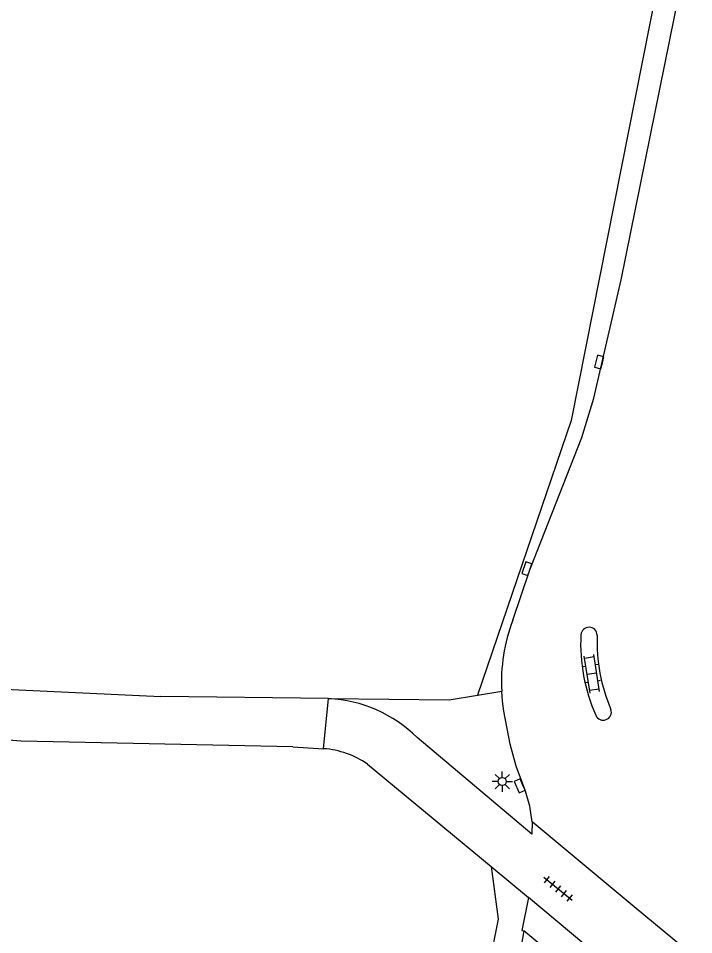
# Model space of a CAD drawing. Extents: x 131000 to 133014, y 396499 to 399001.
# Drawn here: x 131112.1 to 131153.7, y 397731.4 to 397787.8 of the extents above; entities that cross this region are included whole.
import ezdxf

# ---------------------------------------------------------------- set-up
doc = ezdxf.new("R2010")
doc.units = 0
for name, color, linetype in [('gg-knt-verharding', 7, 'Continuous'), ('gt-grn-groengrens', 7, 'Continuous'), ('gt-symb-klinker verharding', 7, 'Continuous'), ('gt-symb-kolk', 7, 'Continuous'), ('gt-symb-lichtmast', 7, 'Continuous'), ('gt-symb-tegel verharding', 7, 'Continuous')]:
    doc.layers.add(name, color=color, linetype=linetype)

# ---------------------------------------------------------------- blocks, each defined once
blk = doc.blocks.new('gt0-KL1')
at = {"layer": 'gt-symb-klinker verharding'}
for p, q in [((-1.15, 0.3), (1.15, 0.3)), ((-1, -0.3), (-1, 0.3)), ((-0.5, 0.3), (-0.5, 0.45)), ((0, -0.3), (0, 0.3)), ((0.5, 0.3), (0.5, 0.45)), ((1, -0.3), (1, 0.3)), ((-1.15, -0.3), (1.15, -0.3)), ((-0.5, -0.45), (-0.5, -0.3)), ((0.5, -0.45), (0.5, -0.3))]:
    blk.add_line(p, q, dxfattribs=at)
blk = doc.blocks.new('gt0-TEG1')
at = {"layer": 'gt-symb-tegel verharding'}
for p, q in [((-1.125, 0), (1.125, 0)), ((-0.9, -0.25), (-0.9, 0.25)), ((-0.45, -0.25), (-0.45, 0.25)), ((0, -0.25), (0, 0.25)), ((0.45, -0.25), (0.45, 0.25)), ((0.9, -0.25), (0.9, 0.25))]:
    blk.add_line(p, q, dxfattribs=at)
blk = doc.blocks.new('gt0-KOLK')
at = {"layer": 'gt-symb-kolk'}
blk.add_lwpolyline([(0, 0), (0.375, 0), (0.375, 0.4), (-0.375, 0.4), (-0.375, 0), (0, 0)], dxfattribs=at)
blk = doc.blocks.new('gt0-LMAST')
at = {"layer": 'gt-symb-lichtmast'}
for p, q in [((-0.005, 0.246), (-0.005, 0.621)), ((-0.182, 0.173), (-0.447, 0.438)), ((0.172, 0.173), (0.437, 0.438)), ((-0.255, -0.004), (-0.63, -0.004)), ((-0.182, -0.181), (-0.447, -0.446)), ((-0.005, -0.254), (-0.005, -0.629)), ((0.437, -0.446), (0.172, -0.181)), ((0.245, -0.004), (0.62, -0.004))]:
    blk.add_line(p, q, dxfattribs=at)
blk.add_circle((-0.005, -0.004), 0.25, dxfattribs=at)

msp = doc.modelspace()

# ---------------------------------------------------------------- linework, layer by layer
at = {"layer": 'gg-knt-verharding'}
for p, q in [((131105.442, 397746.781), (131120.881, 397746.05)), ((131131.215, 397745.916), (131120.881, 397746.05)), ((131130.904, 397742.84), (131131.215, 397745.916)), ((131129.021, 397742.96), (131130.904, 397742.84)), ((131133.606, 397741.889), (131141.213, 397735.59)), ((131150.142, 397733.007), (131143.739, 397738.334)), ((131141.213, 397735.59), (131143.52, 397733.68)), ((131150.348, 397727.99), (131143.52, 397733.68)), ((131153.572, 397730.153), (131150.142, 397733.007)), ((131143.217, 397731.635), (131139.243, 397708.696)), ((131149.591, 397726.373), (131143.217, 397731.635))]:
    msp.add_line(p, q, dxfattribs=at)
for points in [[(131142.541, 397750.738), (131143.601, 397753.849), (131146.782, 397761.987), (131147.527, 397764.395), (131149.203, 397771.684), (131153.993, 397795.258), (131160.3, 397827.001), (131166.027, 397857.97)], [(131143.739, 397738.334), (131143.601, 397739.298), (131143.326, 397740.233), (131142.76, 397741.763), (131142.387, 397743.11), (131142.001, 397745.138), (131141.913, 397745.755), (131141.862, 397746.372)], [(131129.021, 397742.96), (131112.291, 397743.3), (131104.051, 397743.956)], [(131143.739, 397738.334), (131143.724, 397737.577), (131136.66, 397743.521)], [(131143.52, 397733.68), (131143.102, 397731.65), (131143.217, 397731.635)]]:
    msp.add_lwpolyline(points, dxfattribs=at)
for centre, radius, start, end in [((131152.505, 397746.953), 10.659, 159.1976, 183.1228), ((131147.234, 397749.804), 0.504, 2.0365, 175.1164), ((131157.76, 397749.317), 11.041, 177.2461, 203.6301), ((131157.973, 397749.354), 10.245, 177.3809, 203.6254), ((131130.816, 397737.623), 8.303, 45.2671, 87.248), ((131148.105, 397745.096), 0.504, 204.037, 17.5148), ((131130.506, 397737.394), 5.46, 55.4039, 85.8159)]:
    msp.add_arc(centre, radius, start, end, dxfattribs=at)
at = {"layer": 'gt-grn-groengrens'}
msp.add_line((131140.383, 397746.134), (131141.862, 397746.372), dxfattribs=at)
for points in [[(131165.039, 397858.199), (131164.565, 397855.603), (131153.607, 397800.703), (131146.126, 397763.031), (131140.383, 397746.134)], [(131131.215, 397745.916), (131138.627, 397745.851), (131140.383, 397746.134)], [(131141.213, 397735.59), (131141.654, 397732.363), (131135.553, 397701.674), (131128.977, 397667.233), (131124.619, 397642.414), (131124.334, 397641.875), (131122.338, 397640.345), (131118.447, 397638.848), (131114.637, 397640.163)]]:
    msp.add_lwpolyline(points, dxfattribs=at)

# ---------------------------------------------------------------- block references
at = {"layer": 'gt-symb-klinker verharding', "rotation": 99.15139601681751}
msp.add_blockref('gt0-KL1', (131147.408, 397747.445), dxfattribs=at)
at = {"layer": 'gt-symb-kolk'}
for p, rotation in [((131148.054, 397766.577), 76.40843956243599), ((131143.601, 397753.849), 71.14816421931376), ((131143.152, 397740.632), 113.56707121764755)]:
    msp.add_blockref('gt0-KOLK', p, dxfattribs=dict(at, rotation=rotation))
at = {"layer": 'gt-symb-lichtmast'}
msp.add_blockref('gt0-LMAST', (131141.899, 397740.823), dxfattribs=at)
at = {"layer": 'gt-symb-tegel verharding', "rotation": 141.2507230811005}
msp.add_blockref('gt0-TEG1', (131145.329, 397734.211), dxfattribs=at)

doc.saveas('drawing.dxf')
